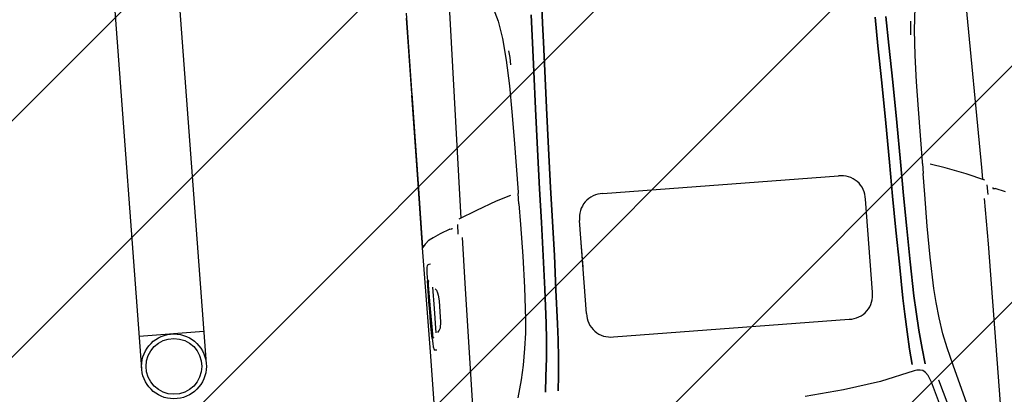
# Model space of a CAD drawing. Header units: millimetres. Extents: x 573132 to 957048, y 21042 to 318066.
# Tile 415 of 425: x 823161 to 825968, y 240440 to 241507. Entities that reach past the tile are written whole.
import ezdxf

# ---------------------------------------------------------------- set-up
doc = ezdxf.new("R2010")
doc.units = ezdxf.units.MM
doc.header["$LTSCALE"] = 2000
for name, color, linetype in [('_NIBSC_FM trees 3metre zone', 210, 'Continuous'), ('cad-block.com', 7, 'Continuous'), ('Cars', 7, 'Continuous')]:
    doc.layers.add(name, color=color, linetype=linetype)

# ---------------------------------------------------------------- blocks, each defined once
blk = doc.blocks.new('A$C7ADB3080')
at = {"linetype": 'Continuous'}
for p, q in [((1717.5, 1836.5), (2187.9, 1837.4)), ((2187.9, 1837.4), (2484.5, 1837.8)), ((2193.4, 1826), (2191.2, 1823.4)), ((2200.6, 1827.9), (2193.4, 1826)), ((2210.5, 1828.9), (2200.6, 1827.9)), ((2224.9, 1829.7), (2210.5, 1828.9)), ((2224.9, 1829.7), (2241, 1830)), ((2227.3, 1826.2), (2226.9, 1824.2)), ((2227.3, 1826.2), (2228.5, 1826.8)), ((2229.6, 1827.1), (2228.5, 1826.8)), ((2232.9, 1827.6), (2229.6, 1827.1)), ((2237.6, 1827.8), (2232.9, 1827.6)), ((2309.4, 1828.6), (2237.6, 1827.8)), ((2241, 1830), (2270.8, 1830.6)), ((2270.8, 1830.6), (2301.2, 1830.8)), ((2301.2, 1830.8), (2330.4, 1831.1)), ((2377.2, 1829.1), (2309.4, 1828.6)), ((2330.4, 1831.1), (2346.2, 1831.1)), ((2346.2, 1831.1), (2361.6, 1831.1)), ((2361.6, 1831.1), (2390.1, 1830.9)), ((2382.2, 1828.9), (2377.2, 1829.1)), ((2386.2, 1828.5), (2382.2, 1828.9)), ((2388.4, 1827.8), (2386.2, 1828.5)), ((2386.8, 1828.4), (2387.6, 1828.3)), ((2387.6, 1828.3), (2389.6, 1827.5)), ((2389.6, 1827.5), (2388.4, 1827.8)), ((2389.6, 1827.5), (2389.9, 1825.3)), ((2411.1, 1830.5), (2390.1, 1830.9)), ((2420.6, 1830), (2411.1, 1830.5)), ((2428.8, 1829.1), (2420.6, 1830)), ((2432.5, 1828.1), (2428.8, 1829.1)), ((2434.5, 1826.7), (2432.5, 1828.1)), ((2435.7, 1823.3), (2434.5, 1826.7)), ((2494.5, 1829.3), (2484.5, 1837.8)), ((2484.8, 1837.6), (2652.6, 1836.8)), ((2485.1, 1837.3), (2485.3, 1837.5)), ((2485.3, 1837.5), (2485.4, 1837.5)), ((2654.1, 1836.7), (2485.4, 1837.5)), ((2496.6, 1827.5), (2494.5, 1829.3)), ((2503.9, 1818.7), (2496.6, 1827.5)), ((2652.6, 1836.8), (2920.1, 1835.4)), ((2925, 1835.1), (2654.1, 1836.7)), ((3154.5, 1834.7), (2920.1, 1835.4)), ((2925, 1835.1), (3140.2, 1834.4)), ((2190.4, 1818.3), (2191.2, 1823.4)), ((2240, 1816.8), (2309.6, 1816.6)), ((2243.3, 1810.5), (2241.1, 1813.1)), ((2246.7, 1807.3), (2243.3, 1810.5)), ((2252.5, 1804.7), (2246.7, 1807.3)), ((2270.3, 1802.6), (2252.5, 1804.7)), ((2299.3, 1801.5), (2270.3, 1802.6)), ((2330.4, 1802), (2299.3, 1801.5)), ((2309.6, 1816.6), (2370.7, 1816.9)), ((2346.9, 1803.3), (2330.4, 1802)), ((2354, 1805), (2346.9, 1803.3)), ((2361.4, 1807), (2354, 1805)), ((2365.7, 1810.3), (2361.4, 1807)), ((2436.2, 1818.2), (2435.7, 1823.3)), ((2504.3, 1818.2), (2503.9, 1818.7)), ((2505, 1816.9), (2504.3, 1818.2)), ((2510.7, 1805), (2505, 1816.9)), ((2520.5, 1784.5), (2510.7, 1805)), ((2532.1, 1755.6), (2520.5, 1784.5)), ((2532.1, 1755.6), (2532.1, 1749.2)), ((2533.9, 1749.8), (2532.1, 1749.8)), ((2534.6, 1749.8), (2533.9, 1749.8)), ((2375.6, 1724.9), (1724.4, 1733.1)), ((2506, 1723.1), (2375.6, 1724.9)), ((2543.4, 1733.4), (2516.3, 1733.9)), ((2579.5, 1676.2), (2558, 1728.1)), ((2594.2, 1721.7), (2560.4, 1722.3)), ((3148.3, 1710.7), (2594.2, 1721.7)), ((2601.1, 1618), (2579.5, 1676.2)), ((2614.2, 1576.1), (2601.1, 1618)), ((2088.8, 1585.4), (2038.3, 1598.2)), ((2130.1, 1576.2), (2088.8, 1585.4)), ((2176.5, 1568.6), (2130.1, 1576.2)), ((3112.6, 1574.6), (3062.7, 1566.3)), ((3163.1, 1589.7), (3112.6, 1574.6)), ((2220.1, 1563.2), (2176.5, 1568.6)), ((2260.3, 1559.8), (2220.1, 1563.2)), ((2350.4, 1555.7), (2260.3, 1559.8)), ((2439.2, 1554), (2350.4, 1555.7)), ((2529.7, 1553.9), (2439.2, 1554)), ((2589.2, 1554.1), (2529.7, 1553.9)), ((2589.2, 1554.1), (2618.6, 1554.3)), ((2589.2, 1554.1), (2589.2, 1554.1)), ((2622.6, 1554.3), (2618.6, 1554.3)), ((2773, 1554.3), (2622.6, 1554.3)), ((2851.6, 1554.7), (2773, 1554.3)), ((2926.8, 1556.4), (2851.6, 1554.7)), ((2999.6, 1560.1), (2926.8, 1556.4)), ((3006.7, 1549.4), (2985.7, 1548.6)), ((3062.7, 1566.3), (2999.6, 1560.1)), ((3025.6, 1551.6), (3006.7, 1549.4)), ((2092.8, 1514), (2048.5, 1519)), ((2048.5, 1519), (2092.8, 1514)), ((2145.3, 1508.8), (2092.8, 1514)), ((2092.8, 1514), (2145.3, 1508.8)), ((2197.8, 1504.5), (2145.3, 1508.8)), ((2145.3, 1508.8), (2197.8, 1504.5)), ((2244.2, 1501.9), (2197.8, 1504.5)), ((2197.8, 1504.5), (2244.2, 1501.9)), ((2341, 1498.7), (2244.2, 1501.9)), ((2244.2, 1501.9), (2341, 1498.7)), ((2436.5, 1496), (2341, 1498.7)), ((2341, 1498.7), (2436.5, 1496)), ((2531.6, 1493.8), (2436.5, 1496)), ((2436.5, 1496), (2531.6, 1493.8)), ((2627.7, 1492.2), (2531.6, 1493.8)), ((2531.6, 1493.8), (2627.7, 1492.2)), ((2739.8, 1490), (2627.7, 1492.2)), ((2627.7, 1492.2), (2739.8, 1490)), ((2855.6, 1486.9), (2739.8, 1490)), ((2739.8, 1490), (2855.6, 1486.9)), ((2049.5, 1482.6), (2093, 1478.3)), ((2093, 1478.3), (2049.5, 1482.6)), ((2093, 1478.3), (2143.5, 1474.7)), ((2143.5, 1474.7), (2093, 1478.3)), ((2143.5, 1474.7), (2194, 1471.9)), ((2194, 1471.9), (2143.5, 1474.7)), ((2194, 1471.9), (2239.7, 1470.1)), ((2239.7, 1470.1), (2194, 1471.9)), ((2239.7, 1470.1), (2337.4, 1467)), ((2337.4, 1467), (2239.7, 1470.1)), ((2337.4, 1467), (2434.6, 1464.3)), ((2434.6, 1464.3), (2337.4, 1467)), ((2434.6, 1464.3), (2531.7, 1462.2)), ((2531.7, 1462.2), (2434.6, 1464.3)), ((2531.7, 1462.2), (2628.6, 1460.7)), ((2628.6, 1460.6), (2531.7, 1462.2)), ((2628.6, 1460.7), (2740.5, 1458.5)), ((2740.5, 1458.5), (2628.6, 1460.6)), ((2628.8, 1460.7), (2628.8, 1460.6)), ((2961.5, 1483.8), (2855.6, 1486.9)), ((2855.6, 1486.9), (2961.5, 1483.8)), ((3043.6, 1481.5), (2961.5, 1483.8)), ((2961.5, 1483.8), (3043.6, 1481.5)), ((3123.9, 1479.4), (3043.6, 1481.5)), ((3043.6, 1481.5), (3123.9, 1479.4)), ((2740.5, 1458.5), (2856, 1455.4)), ((2856, 1455.4), (2740.5, 1458.5)), ((2856, 1455.4), (2961.6, 1452.4)), ((2961.6, 1452.4), (2856, 1455.4)), ((2961.6, 1452.4), (3043.5, 1450.2)), ((3043.5, 1450.2), (2961.6, 1452.4)), ((3043.5, 1450.2), (3097.4, 1448.7)), ((3097.4, 1448.7), (3043.5, 1450.2)), ((3097.4, 1448.7), (3168.2, 1446.4)), ((3168.2, 1446.4), (3097.4, 1448.7)), ((2395.9, 1385.3), (2466.3, 1385.3)), ((1991.5, 671.2), (1981.3, 781.5)), ((2007.4, 564.3), (1991.5, 671.2)), ((2030.9, 465.7), (2007.4, 564.3)), ((2143.5, 477.7), (2093, 474.1)), ((2093, 474.1), (2143.5, 477.7)), ((2194, 480.4), (2143.5, 477.7)), ((2143.5, 477.7), (2194, 480.4)), ((2239.7, 482.3), (2194, 480.4)), ((2194, 480.4), (2239.7, 482.3)), ((2337.4, 485.4), (2239.7, 482.3)), ((2239.7, 482.3), (2337.4, 485.4)), ((2434.6, 488), (2337.4, 485.4)), ((2337.4, 485.4), (2434.6, 488)), ((2531.7, 490.1), (2434.6, 488)), ((2434.6, 488), (2531.7, 490.1)), ((2628.6, 491.7), (2531.7, 490.1)), ((2531.7, 490.1), (2628.6, 491.7)), ((2740.5, 493.9), (2628.6, 491.7)), ((2628.6, 491.7), (2740.5, 493.9)), ((2856, 496.9), (2740.5, 493.9)), ((2740.5, 493.9), (2856, 496.9)), ((2961.6, 500), (2856, 496.9)), ((2856, 496.9), (2961.6, 500)), ((3043.5, 502.2), (2961.6, 500)), ((2961.6, 500), (3043.5, 502.2)), ((2032.1, 457.8), (2030.9, 465.7)), ((2031.7, 448.5), (2032.1, 457.8)), ((2093, 474.1), (2049.5, 469.8)), ((2049.5, 469.8), (2093, 474.1)), ((2197.8, 447.9), (2244.2, 450.5)), ((2244.2, 450.5), (2197.8, 447.9)), ((2244.2, 450.5), (2341, 453.7)), ((2341, 453.7), (2244.2, 450.5)), ((2341, 453.7), (2436.5, 456.4)), ((2436.5, 456.4), (2341, 453.7)), ((2436.5, 456.4), (2531.6, 458.6)), ((2531.6, 458.6), (2436.5, 456.4)), ((2531.6, 458.6), (2627.7, 460.2)), ((2627.7, 460.2), (2531.6, 458.6)), ((2627.7, 460.2), (2739.8, 462.4)), ((2739.8, 462.4), (2627.7, 460.2)), ((2739.8, 462.4), (2855.6, 465.5)), ((2855.6, 465.5), (2739.8, 462.4)), ((2855.6, 465.5), (2961.5, 468.6)), ((2961.5, 468.6), (2855.6, 465.5)), ((2961.5, 468.6), (3043.6, 470.9)), ((3043.6, 470.9), (2961.5, 468.6)), ((1994.8, 418.7), (2014.5, 427.4)), ((2014.5, 427.4), (2023.9, 433.8)), ((2023.9, 433.8), (2029.9, 440.8)), ((2029.9, 440.8), (2031.7, 448.5)), ((2048.5, 433.4), (2092.8, 438.4)), ((2092.8, 438.4), (2048.5, 433.4)), ((2092.8, 438.4), (2145.3, 443.6)), ((2145.3, 443.6), (2092.8, 438.4)), ((2145.3, 443.6), (2197.8, 447.9)), ((2197.8, 447.9), (2145.3, 443.6)), ((1863.6, 380), (1994.8, 418.7)), ((2000, 398.5), (1868.2, 359.6)), ((2000, 398.5), (2000.4, 398.7)), ((2260.3, 392.6), (2350.4, 396.7)), ((2350.4, 396.7), (2439.2, 398.4)), ((2439.2, 398.4), (2529.7, 398.5)), ((2529.7, 398.5), (2589.2, 398.2)), ((2589.2, 398.2), (2589.2, 398.3)), ((2618.6, 398.1), (2589.2, 398.2)), ((2618.6, 398.1), (2622.6, 398.1)), ((2622.6, 398.1), (2773, 398.1)), ((2773, 398.1), (2851.6, 397.7)), ((2851.6, 397.7), (2926.8, 396)), ((2926.8, 396), (2999.6, 392.2)), ((2986.1, 403.8), (3006.7, 402.9)), ((3006.7, 402.9), (3025.1, 400.8)), ((2038.3, 354.2), (2088.8, 367)), ((2088.8, 367), (2130.1, 376.2)), ((2130.1, 376.2), (2176.5, 383.8)), ((2176.5, 383.8), (2220.1, 389.2)), ((2220.1, 389.2), (2260.3, 392.6)), ((2601.1, 334.3), (2614.2, 376.3)), ((2999.6, 392.2), (3062.7, 386.1)), ((1927.3, 323), (2038.3, 354.2)), ((2579.5, 276.2), (2601.1, 334.3)), ((2558, 224.3), (2579.5, 276.2)), ((1724.4, 226.9), (2375.6, 227.4)), ((2375.6, 227.4), (2506, 229.2)), ((2560.4, 230.1), (2594.2, 230.7)), ((2594.2, 230.7), (3148.3, 241.7)), ((2516.3, 218.5), (2543.4, 219)), ((2520.5, 167.9), (2532.1, 196.8)), ((2532.1, 203.2), (2532.1, 196.8)), ((2532.1, 202.6), (2533.9, 202.6)), ((2533.9, 202.6), (2534.6, 202.6))]:
    blk.add_line(p, q, dxfattribs=at)
for p, q in [((2263, 1385.3), (2528.8, 1385.3)), ((2191, 1313.5), (2191, 639.5)), ((2600.7, 1313.5), (2600.7, 639.5)), ((2263, 567.7), (2528.8, 567.7))]:
    blk.add_line(p, q)
for centre, start, end in [((2259.6, 1316.8), 87.1848, 182.6876), ((2532.2, 1316.8), 357.3124, 92.8152), ((2259.6, 636.3), 177.3124, 272.8152), ((2532.2, 636.3), 267.1848, 2.6876)]:
    blk.add_arc(centre, 68.6, start, end)

msp = doc.modelspace()

# ---------------------------------------------------------------- hatches: boundary and pattern name
h = msp.add_hatch()
h.set_pattern_fill('ANSI31', color=252, scale=150)
h.paths.add_polyline_path([(830901.5, 227876.9), (829808.9, 243346.4), (808212.3, 241821), (809321.3, 226119.1)])
at = {"layer": '_NIBSC_FM trees 3metre zone'}
h = msp.add_hatch(dxfattribs=at)
h.set_pattern_fill('ANSI31', color=256, scale=1500)
h.set_pattern_definition([(45, (0, -300000), (-3367.596, 3367.596), [])])
h.paths.add_polyline_path([(593903.2, 232617.7), (679741.5, 243682.5), (730246.2, 249484.4), (739010, 251812.5), (755357.3, 259572.6), (798190.5, 265511.7), (811700.6, 266996.3), (863086.4, 275757), (876855.1, 143047.8), (913767.4, 142393.8), (912963.3, 130302.9), (912377.4, 121144.5), (904518.6, 98597.9), (903417.9, 94708.4), (895370.5, 63435.9), (848719, 56730), (841118.6, 53483.2), (784097.4, 45680.2), (763757.6, 42853.6), (670408.4, 24434.5), (665577.7, 34769.6), (663265.2, 39852.7), (610755, 158063.7), (608829.3, 162279.9), (603679.1, 173549.1), (597792.5, 194109.5)])
h.paths.add_polyline_path([(597181.3, 230015.5), (680104.5, 240704.4), (730805.4, 246528.9), (740047.1, 248984), (756226.7, 256664.5), (798560.4, 262534.3), (812116.9, 264024), (860432.9, 272261.3), (874145.3, 140095.4), (910565, 139450.1), (909969.7, 130498.2), (909409.7, 121745), (901656.3, 99500.9), (900521.5, 95490.8), (892963.6, 66120.8), (847902.5, 59643.5), (840311.6, 56400.8), (783687.5, 48652), (763260.4, 45813.4), (672131.7, 27832.4), (668302, 36025.9), (666001.5, 41082.8), (613490.4, 159295.9), (611558.1, 163526.3), (606501.3, 174591.3), (600750.4, 194677.7)], flags=16)

# ---------------------------------------------------------------- linework, layer by layer
at = {"color": 7}
for p, q in [((823511.6, 242962), (823693.3, 240526.3)), ((823327.1, 242948.3), (823508.8, 240512.5)), ((823686.4, 240618.5), (823501.9, 240604.8))]:
    msp.add_line(p, q, dxfattribs=at)
msp.add_circle((823601, 240519.4), 92.5, dxfattribs=at)
at = {"layer": 'cad-block.com', "color": 7}
msp.add_circle((823601, 240519.4), 79.5, dxfattribs=at)

# ---------------------------------------------------------------- block references
at = {"layer": 'Cars', "rotation": 94.26510713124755}
msp.add_blockref('A$C7ADB3080', (826327, 238516), dxfattribs=at)

doc.saveas('drawing.dxf')
